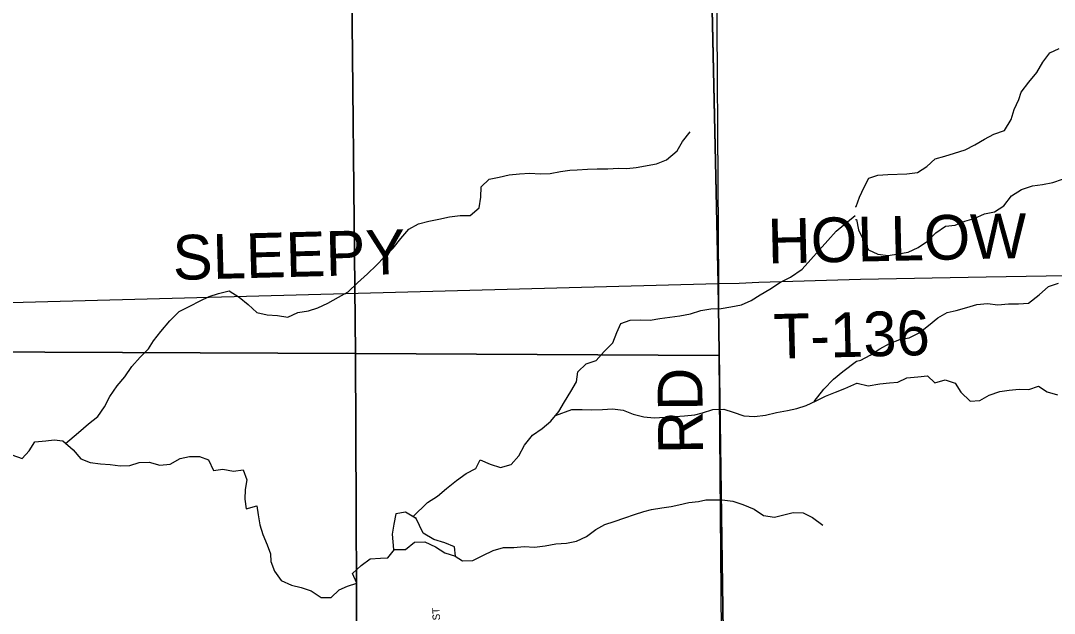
# Model space of a CAD drawing. Extents: x 1985906 to 2277390, y 930619 to 1324581.
# Drawn here: x 2134931 to 2141868, y 1169867 to 1173843 of the extents above; entities that cross this region are included whole.
import ezdxf

# ---------------------------------------------------------------- set-up
doc = ezdxf.new("R2010")
doc.units = 0
for name, color, linetype in [('GM_X_County_Road', 7, 'Continuous'), ('GM_X_County_Road_Text', 7, 'Continuous'), ('GM_X_Minor_Lake', 7, 'Continuous'), ('GM_X_Minor_River', 7, 'Continuous'), ('GM_X_Section', 7, 'Continuous'), ('GM_X_Township', 7, 'Continuous'), ('GM_X_Township_Road', 7, 'Continuous'), ('GM_X_Township_Road_Text', 7, 'Continuous'), ('GM_X_Township_Subdivision_Text', 7, 'Continuous')]:
    doc.layers.add(name, color=color, linetype=linetype)

msp = doc.modelspace()

# ---------------------------------------------------------------- linework, layer by layer
at = {"layer": 'GM_X_County_Road'}
msp.add_lwpolyline([(2139668, 1166481.9), (2139668.5, 1166493.7), (2139656.8, 1167688.3), (2139644.7, 1169748.4), (2139611.5, 1172078.9), (2139566.5, 1174124.8), (2139551.5, 1176849.1), (2139580.5, 1180100.5)], dxfattribs=at)
at = {"layer": 'GM_X_Minor_Lake'}
for points in [[(2137585.2, 1170503.4), (2137513.2, 1170545.6), (2137449, 1170535.9), (2137434.6, 1170465.7), (2137424.2, 1170397.4), (2137432.3, 1170296.6)], [(2137580.9, 1170505.9), (2137513.2, 1170545.6), (2137449, 1170535.9), (2137434.6, 1170465.7), (2137424.2, 1170397.4), (2137432.3, 1170296.6)], [(2137432.3, 1170296.6), (2137514, 1170294.5), (2137574.4, 1170344.4), (2137642.6, 1170348), (2137714.6, 1170313.5), (2137778.6, 1170272.9), (2137848.7, 1170250.5), (2137843, 1170312.8), (2137776.9, 1170339.2), (2137704.8, 1170361.7), (2137632.9, 1170404.3), (2137583, 1170508)], [(2137432.3, 1170296.6), (2137514, 1170294.5), (2137574.4, 1170344.4), (2137642.6, 1170348), (2137714.6, 1170313.5), (2137778.6, 1170272.9), (2137848.7, 1170250.5), (2137843, 1170312.8), (2137776.9, 1170339.2), (2137704.8, 1170361.7), (2137632.9, 1170404.3), (2137585.2, 1170503.4)]]:
    msp.add_lwpolyline(points, dxfattribs=at)
at = {"layer": 'GM_X_Minor_River'}
for points in [[(2140533.4, 1172594.9), (2140537.7, 1172596.9), (2140559.7, 1172659.1), (2140591.6, 1172725.2), (2140623.5, 1172787.4), (2140683.5, 1172807.5), (2140749.5, 1172811.6), (2140877.4, 1172815.7), (2140949.4, 1172823.8), (2141011.3, 1172863.9), (2141069.3, 1172916.1), (2141133.2, 1172934.2), (2141197.2, 1172954.3), (2141269.1, 1172976.4), (2141335.1, 1173010.6), (2141399, 1173048.7), (2141461, 1173082.8), (2141532.9, 1173106.9), (2141578.8, 1173181.1), (2141598.8, 1173247.3), (2141628.7, 1173313.5), (2141644.6, 1173363.6), (2141696.6, 1173429.8), (2141750.5, 1173496), (2141790.4, 1173564.1), (2141838.3, 1173628.3), (2141900.3, 1173656.4)], [(2135233.1, 1171007.7), (2135319.5, 1171080.2), (2135387.4, 1171138.7), (2135449.3, 1171187.1), (2135493.1, 1171253.6), (2135528.9, 1171322), (2135578.7, 1171392.5), (2135630.6, 1171454.9), (2135676.4, 1171523.4), (2135734.3, 1171585.9), (2135788.2, 1171642.3), (2135822, 1171694.7), (2135871.9, 1171757.1), (2135931.7, 1171829.6), (2135995.6, 1171892.1), (2136065.6, 1171928.6), (2136135.6, 1171963), (2136195.7, 1171993.3), (2136259.8, 1172013.6), (2136329.9, 1172029.9), (2136398.3, 1171988), (2136458.7, 1171940), (2136517.1, 1171886), (2136585.4, 1171870.2), (2136655.6, 1171864.4), (2136723.8, 1171854.6), (2136791.9, 1171885), (2136862, 1171897.3), (2136926.1, 1171915.6), (2136992.2, 1171948), (2137064.2, 1171988.4), (2137130.2, 1172024.8), (2137192.1, 1172085.3), (2137258, 1172143.8), (2137319.9, 1172202.3), (2137371.8, 1172256.7), (2137431.7, 1172317.2), (2137481.5, 1172381.7), (2137535.4, 1172444.1), (2137601.4, 1172480.5), (2137669.5, 1172498.8), (2137737.6, 1172511.1), (2137809.8, 1172527.5), (2137879.9, 1172535.8), (2137948.1, 1172536), (2138008.1, 1172588.5), (2138019.8, 1172658.8), (2138021.4, 1172729.1), (2138075.4, 1172779.5), (2138143.5, 1172793.8), (2138209.6, 1172808.1), (2138277.8, 1172816.4), (2138347.9, 1172820.7), (2138418.2, 1172814.9), (2138484.3, 1172817.2), (2138554.5, 1172831.5), (2138616.6, 1172839.8), (2138666.7, 1172842), (2138734.9, 1172846.2), (2138799.1, 1172848.5), (2138871.3, 1172848.7), (2138943.5, 1172853), (2138999.7, 1172851.2), (2139061.8, 1172857.5), (2139198.1, 1172882.1), (2139266.2, 1172908.4), (2139336.1, 1172968.9), (2139371.9, 1173033.3), (2139423.7, 1173097.8)], [(2140533.9, 1172508.7), (2140539.8, 1172508.8), (2140553.9, 1172440.6), (2140583.9, 1172378.5), (2140621.9, 1172306.4), (2140684, 1172276.4), (2140751.9, 1172268.4), (2140821.9, 1172278.5), (2140887.9, 1172290.6), (2140953.8, 1172320.7), (2141017.7, 1172364.9), (2141071.7, 1172419), (2141137.6, 1172465.2), (2141201.6, 1172471.3), (2141267.5, 1172497.4), (2141329.5, 1172515.5), (2141399.4, 1172547.6), (2141467.4, 1172561.7), (2141529.3, 1172601.9), (2141581.3, 1172668.1), (2141647.2, 1172710.2), (2141721.2, 1172734.3), (2141789.1, 1172744.4), (2141857.1, 1172758.5), (2141923, 1172780.6)], [(2137562.1, 1170514.3), (2137662.3, 1170610.7), (2137728.3, 1170653.2), (2137788.3, 1170705.6), (2137856.2, 1170758.1), (2137920.2, 1170804.5), (2137986.2, 1170838.9), (2138016, 1170897.2), (2138082.3, 1170867.4), (2138150.6, 1170845.5), (2138222.7, 1170865.9), (2138274.6, 1170924.3), (2138312.4, 1170994.7), (2138366.2, 1171063.2), (2138430.2, 1171107.7), (2138490.1, 1171156.1), (2138542, 1171220.6), (2138581.8, 1171287), (2138623.6, 1171355.4), (2138661.4, 1171419.8), (2138671.1, 1171488.2), (2138727, 1171540.6), (2138793.1, 1171562.9), (2138847, 1171623.4), (2138904.9, 1171681.8), (2138932.6, 1171750.2), (2138958.4, 1171810.6), (2139020.5, 1171834.9), (2139090.7, 1171835.2), (2139154.9, 1171833.4), (2139221, 1171845.7), (2139287.1, 1171854), (2139355.3, 1171862.3), (2139425.4, 1171876.6), (2139495.5, 1171898.9), (2139561.7, 1171909.2), (2139631.9, 1171911.5), (2139698, 1171923.8), (2139768.1, 1171936.1), (2139834.2, 1171966.4), (2139894.2, 1172004.8), (2139958.2, 1172041.2), (2140030.2, 1172089.7), (2140098.2, 1172122.1), (2140176.2, 1172176.6), (2140234, 1172241.1), (2140289.9, 1172303.6), (2140347.8, 1172368.1), (2140403.6, 1172430.5), (2140531.7, 1172535.6)], [(2140540.5, 1171558.7), (2140568.6, 1171564.8), (2140632.6, 1171598.9), (2140696.5, 1171641.1), (2140762.4, 1171677.2), (2140830.4, 1171705.3), (2140894.4, 1171715.4), (2140960.3, 1171749.5), (2141024.2, 1171797.7), (2141086.2, 1171849.8), (2141148.1, 1171886), (2141210.1, 1171898.1), (2141280, 1171918.2), (2141348, 1171938.3), (2141420, 1171946.4), (2141487.9, 1171936.4), (2141559.9, 1171944.5), (2141627.9, 1171942.5), (2141693.9, 1171948.6), (2141765.8, 1172002.8), (2141827.7, 1172059), (2141895.7, 1172081.1)], [(2140256.2, 1171287.5), (2140320.4, 1171371.7), (2140386.2, 1171438.2), (2140448.2, 1171490.6), (2140540.2, 1171558.6)], [(2140541.5, 1171410.4), (2140544.8, 1171410.4), (2140618.7, 1171394.5), (2140696.7, 1171406.6), (2140760.7, 1171414.6), (2140816.6, 1171418.7), (2140878.6, 1171446.8), (2140952.6, 1171454.9), (2141016.5, 1171461), (2141066.6, 1171412.9), (2141134.5, 1171433), (2141202.5, 1171411), (2141240.5, 1171350.9), (2141302.6, 1171290.9), (2141368.5, 1171294.9), (2141430.5, 1171331.1), (2141502.4, 1171355.2), (2141564.4, 1171363.3), (2141632.4, 1171371.3), (2141696.4, 1171369.4), (2141762.3, 1171391.5), (2141820.3, 1171353.5), (2141888.3, 1171333.5)], [(2138520.9, 1171195.4), (2138630.2, 1171234.9), (2138698.4, 1171235.2), (2138762.6, 1171233.4), (2138834.8, 1171235.7), (2138902.9, 1171239.9), (2138975.2, 1171230.2), (2139041.5, 1171204.3), (2139113.8, 1171186.5), (2139182, 1171178.7), (2139254.2, 1171183), (2139322.4, 1171187.2), (2139386.5, 1171191.5), (2139454.7, 1171199.8), (2139506.8, 1171212), (2139576.9, 1171234.4), (2139649.1, 1171236.6), (2139713.3, 1171216.8), (2139783.7, 1171193), (2139855.9, 1171187.2), (2139930.1, 1171197.5), (2140004.2, 1171213.8), (2140076.3, 1171228.2), (2140140.5, 1171240.4), (2140202.5, 1171260.8), (2140270.6, 1171293.2), (2140332.6, 1171323.5), (2140398.7, 1171351.9), (2140462.7, 1171376.2), (2140541.5, 1171410.4)], [(2134872.9, 1170929.9), (2134941.2, 1170906.1), (2134989.1, 1170956.5), (2135026.9, 1171018.9), (2135101.1, 1171025.2), (2135155.2, 1171031.4), (2135215.4, 1171025.6), (2135283.9, 1170963.6), (2135334.3, 1170903.5), (2135398.6, 1170879.6), (2135466.9, 1170869.8), (2135533.1, 1170866.1), (2135599.3, 1170856.3), (2135663.5, 1170858.5), (2135727.6, 1170878.8), (2135793.8, 1170881.1), (2135866.1, 1170861.3), (2135934.2, 1170867.5), (2136002.2, 1170905.9), (2136064.3, 1170920.2), (2136130.5, 1170918.5), (2136192.8, 1170896.6), (2136225.2, 1170826.4), (2136287.4, 1170834.7), (2136359.6, 1170820.9), (2136423.8, 1170829.1), (2136448.2, 1170763), (2136438.4, 1170698.6), (2136436.7, 1170632.4), (2136445.1, 1170568.1), (2136515.2, 1170588.5), (2136525.5, 1170528.2), (2136535.8, 1170462), (2136556.2, 1170395.8), (2136584.6, 1170327.6), (2136607, 1170265.4), (2136609.2, 1170215.2), (2136635.6, 1170151), (2136680, 1170086.9), (2136748.3, 1170057), (2136814.6, 1170041.2), (2136880.9, 1170019.4), (2136947.3, 1169973.4), (2137015.5, 1169973.7), (2137069.4, 1170026.1), (2137125.4, 1170050.4), (2137187.5, 1170070.7), (2137159.1, 1170134.9), (2137217.1, 1170187.3), (2137277, 1170233.7), (2137345.2, 1170238), (2137395.3, 1170240.2), (2137439.2, 1170296.6)], [(2137846.7, 1170250.7), (2137896.8, 1170219.9), (2137965, 1170222.2), (2138033.1, 1170254.6), (2138101.1, 1170289), (2138171.2, 1170309.3), (2138241.4, 1170309.6), (2138309.6, 1170315.8), (2138379.8, 1170312.1), (2138452, 1170320.4), (2138522.1, 1170332.7), (2138594.3, 1170337), (2138662.4, 1170351.3), (2138728.4, 1170383.6), (2138790.4, 1170430.1), (2138850.4, 1170462.4), (2138914.5, 1170482.8), (2138984.6, 1170507.1), (2139050.7, 1170529.4), (2139112.8, 1170549.8), (2139164.8, 1170564), (2139235, 1170574.3), (2139297.1, 1170584.6), (2139347.2, 1170594.8), (2139415.3, 1170611.1), (2139479.5, 1170617.4), (2139529.6, 1170629.6), (2139589.7, 1170629.8), (2139639.9, 1170628), (2139710.1, 1170620.2), (2139778.4, 1170596.4), (2139852.8, 1170566.5), (2139917.2, 1170522.6), (2139989.4, 1170512.8), (2140053.5, 1170527.1), (2140115.7, 1170543.4), (2140181.8, 1170541.6), (2140244.2, 1170509.7), (2140314.6, 1170457.8)]]:
    msp.add_lwpolyline(points, dxfattribs=at)
at = {"layer": 'GM_X_Section'}
for points in [[(2137148.8, 1174497.5), (2137179.2, 1171609.7), (2134570.4, 1171622.4), (2134532.2, 1174488.2)], [(2139599.2, 1174506.3), (2139614.4, 1172069.9), (2139617.3, 1171597.8), (2137179.2, 1171609.7), (2137148.8, 1174497.5)], [(2137179.2, 1171609.7), (2137189.8, 1168963.4), (2134539.2, 1168994.9), (2134570.4, 1171622.4)], [(2139617.3, 1171597.8), (2139639.5, 1168945.7), (2137189.8, 1168963.4), (2137179.2, 1171609.7)]]:
    msp.add_lwpolyline(points, close=True, dxfattribs=at)
at = {"layer": 'GM_X_Township'}
for points in [[(2139644.7, 1169748.4), (2139611.5, 1172078.9), (2139566.5, 1174124.9), (2139551.5, 1176849.1), (2139574.3, 1180104.3), (2139561.5, 1182741.2), (2139581.4, 1183078.2), (2139560.8, 1184019.4), (2139556, 1185150.7), (2139556, 1185444), (2139503.5, 1186666), (2139494.6, 1188225.5), (2139496.8, 1188359.9), (2139502.2, 1190793.3), (2139549.1, 1193676.6), (2140581.8, 1193696.4), (2144321.2, 1193786.8), (2145028.4, 1193800.8), (2151106.9, 1193912.6)], [(2117908.3, 1193445.4), (2126053.1, 1193488.1), (2129443.2, 1193492.7), (2134076.1, 1193549.4), (2139549.1, 1193676.6), (2139502.2, 1190793.3), (2139496.8, 1188359.9), (2139494.6, 1188225.5), (2139503.5, 1186666), (2139556, 1185444), (2139556, 1185150.7), (2139560.8, 1184019.4), (2139581.4, 1183078.2), (2139561.5, 1182741.2), (2139574.3, 1180104.3), (2139551.5, 1176849.1), (2139566.5, 1174124.9), (2139611.5, 1172078.9), (2139644.7, 1169748.4)]]:
    msp.add_lwpolyline(points, dxfattribs=at)
at = {"layer": 'GM_X_Township_Road'}
for points in [[(2139611.5, 1172078.9), (2139753.5, 1172081.1), (2139884.8, 1172089.5), (2140566.7, 1172109.2), (2141409.8, 1172124.5), (2144494.5, 1172175.5)], [(2134362.8, 1171939.1), (2139611.5, 1172078.9)]]:
    msp.add_lwpolyline(points, dxfattribs=at)

# ---------------------------------------------------------------- texts
at = {"layer": 'GM_X_County_Road_Text'}
msp.add_text('RD', height=300, rotation=90.49365, dxfattribs=at).set_placement((2139510.1, 1170937))
at = {"layer": 'GM_X_Township_Road_Text'}
for s, rotation, p in [('HOLLOW', 1.26849, (2139946.9, 1172213.3)), ('SLEEPY', 1.49748, (2135955.4, 1172103.2)), ('T-136', 1.40429, (2139987.5, 1171574.7))]:
    msp.add_text(s, height=300, rotation=rotation, dxfattribs=at).set_placement(p)
at = {"layer": 'GM_X_Township_Subdivision_Text'}
msp.add_text('DOCK ST', height=50, rotation=91.94049, dxfattribs=at).set_placement((2137753.1, 1169608.9))

doc.saveas('drawing.dxf')
